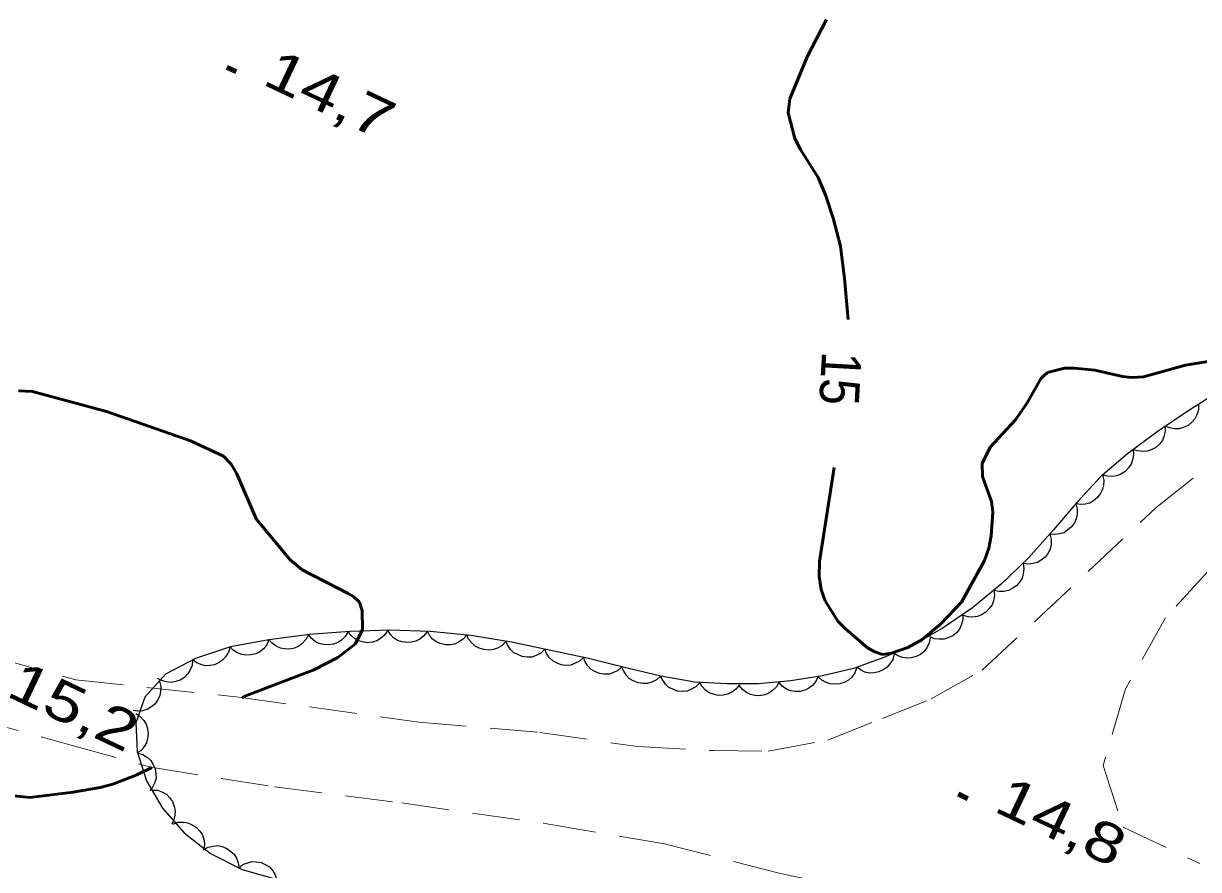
# Model space of a CAD drawing. Extents: x 356765 to 358572, y 5103174 to 5104650.
# Drawn here: x 356825.68 to 356870.11, y 5103856.12 to 5103888.11 of the extents above; entities that cross this region are included whole.
import ezdxf
from ezdxf.enums import TextEntityAlignment as Align

# ---------------------------------------------------------------- set-up
doc = ezdxf.new("R2010")
doc.units = 0
doc.header["$LTSCALE"] = 0.6
for name, pattern in [('DOT_DASHED', [7.7, 5, -1.2, 0.3, -1.2]), ('LONG_DASHED', [7.5, 6, -1.5]), ('MEDIUM_DASHED', [4.5, 3, -1.5])]:
    doc.linetypes.add(name, pattern=pattern)
for name, color, linetype, lineweight in [('1', 7, 'Continuous', 53), ('19', 7, 'Continuous', 13), ('3', 7, 'Continuous', 140), ('44', 7, 'Continuous', 25)]:
    doc.layers.add(name, color=color, linetype=linetype, lineweight=lineweight)

msp = doc.modelspace()

# ---------------------------------------------------------------- linework, layer by layer
at = {"layer": '1', "linetype": 'LONG_DASHED'}
for points in [[(356856.86, 5103876.91), (356856.73, 5103878.46), (356856.57, 5103879.69), (356856.3, 5103880.75), (356856.02, 5103881.59), (356855.73, 5103882.28), (356855.06, 5103883.34), (356854.85, 5103883.76), (356854.59, 5103884.73), (356854.66, 5103885.26), (356855.32, 5103886.84), (356856.05, 5103888.26)], [(356871.54, 5103875.5), (356869.62, 5103875.18), (356868.03, 5103874.74), (356867.61, 5103874.72), (356867.24, 5103874.76), (356866.2, 5103875), (356865.43, 5103875.07), (356865.05, 5103875.07), (356864.41, 5103874.91), (356864.16, 5103874.7), (356863.63, 5103873.76), (356863.19, 5103873.12), (356862.23, 5103872.08), (356861.93, 5103871.47), (356861.94, 5103870.98), (356862.29, 5103870.03), (356862.34, 5103869.63)], [(356825.49, 5103874.22), (356826.02, 5103874.19), (356828.81, 5103873.43), (356831.99, 5103872.33), (356833.24, 5103871.74), (356833.53, 5103871.44), (356833.75, 5103871.08), (356834.47, 5103869.38), (356835.75, 5103867.84), (356836.22, 5103867.45), (356837.95, 5103866.55), (356838.17, 5103866.42), (356838.38, 5103866.22), (356838.49, 5103865.91), (356838.5, 5103865.19), (356838.23, 5103864.65), (356837.57, 5103864.13), (356836.66, 5103863.67), (356834.05, 5103862.67), (356833.94, 5103862.61)], [(356862.34, 5103869.63), (356862.27, 5103868.73), (356862.18, 5103868.26), (356862.02, 5103867.8), (356861.15, 5103866.22), (356860.37, 5103865.4), (356859.65, 5103864.8), (356859.12, 5103864.51), (356858.5, 5103864.29), (356858.17, 5103864.25), (356857.87, 5103864.34), (356857.6, 5103864.5), (356856.76, 5103865.21), (356856.48, 5103865.51), (356855.99, 5103866.28), (356855.85, 5103866.7), (356855.77, 5103867.19), (356855.78, 5103867.76), (356856.45, 5103872.09)], [(356830.53, 5103859.97), (356829.96, 5103859.7), (356829.06, 5103859.34), (356828.58, 5103859.22), (356827.55, 5103859.04), (356825.91, 5103858.84), (356823.9, 5103859.05), (356822.48, 5103859.34), (356821.77, 5103859.63), (356807.6, 5103867.09), (356807.89, 5103867.63), (356808.11, 5103867.74)]]:
    msp.add_lwpolyline(points, dxfattribs=at)
at = {"layer": '19', "linetype": 'MEDIUM_DASHED'}
for points in [[(356824.55, 5103864.15), (356827.65, 5103863.29), (356833.82, 5103862.63), (356840.63, 5103861.69), (356845.21, 5103861.3), (356848.91, 5103860.76), (356851.8, 5103860.61), (356853.84, 5103860.59), (356856.09, 5103861.01), (356858.16, 5103861.83), (356860.01, 5103862.57), (356861.93, 5103863.65), (356863.97, 5103865.54), (356868.5, 5103869.79), (356871.97, 5103872.55), (356876.55, 5103876.01), (356878.92, 5103878.28), (356878.93, 5103878.29), (356879.68, 5103879.12), (356881.34, 5103881.3), (356882.57, 5103882.99), (356884.61, 5103885.96), (356885.86, 5103887.54), (356886.74, 5103890.05)], [(356785.88, 5103874.51), (356787.88, 5103874.15), (356797.63, 5103871.53), (356803.04, 5103869.7), (356807.6, 5103867.93), (356812.37, 5103866.18), (356817.05, 5103864.58), (356819.66, 5103863.55), (356823.74, 5103861.84), (356827.43, 5103860.83), (356830.49, 5103859.98), (356835.17, 5103859.24), (356839.98, 5103858.63), (356845.54, 5103857.83), (356849.92, 5103857.09), (356854.26, 5103855.97), (356856.5, 5103855.5), (356858.45, 5103855.29), (356860.32, 5103854.93), (356861.17, 5103854.75), (356863.42, 5103854.62)], [(356872.29, 5103869.4), (356868.87, 5103865.63), (356867.36, 5103862.95), (356866.51, 5103860.05), (356867.26, 5103857.71), (356870.16, 5103856.34)]]:
    msp.add_lwpolyline(points, dxfattribs=at)
at = {"layer": '3'}
for p, q in [((356833.36, 5103886.46), (356833.72, 5103886.29)), ((356861.02, 5103858.97), (356861.38, 5103858.8))]:
    msp.add_line(p, q, dxfattribs=at)
at = {"layer": '44', "linetype": 'DOT_DASHED'}
msp.add_lwpolyline([(356870.99, 5103874.25), (356869.75, 5103873.47), (356868.55, 5103872.67), (356867.43, 5103871.83), (356866.41, 5103870.96), (356865.52, 5103870.01), (356864.63, 5103868.96), (356863.69, 5103867.9), (356862.65, 5103866.91), (356861.57, 5103866.01), (356860.46, 5103865.25), (356859.36, 5103864.62), (356858.22, 5103864.13), (356857.07, 5103863.72), (356855.9, 5103863.44), (356854.7, 5103863.25), (356853.48, 5103863.13), (356852.29, 5103863.13), (356851.06, 5103863.2), (356849.78, 5103863.43), (356848.46, 5103863.74), (356847.05, 5103864.09), (356845.62, 5103864.4), (356844.13, 5103864.71), (356842.6, 5103864.96), (356841.05, 5103865.12), (356839.53, 5103865.16), (356838.02, 5103865.12), (356836.49, 5103865), (356834.95, 5103864.8), (356833.5, 5103864.54), (356832.18, 5103864.09), (356831.05, 5103863.5), (356830.27, 5103862.63), (356829.93, 5103861.66), (356829.97, 5103860.58), (356830.33, 5103859.47), (356830.93, 5103858.44), (356831.75, 5103857.5), (356832.75, 5103856.72), (356833.95, 5103856.12), (356835.32, 5103855.72)], dxfattribs=at)
at = {"layer": '44'}
for points in [[(356870.11, 5103873.71), (356870.11, 5103873.5), (356870.05, 5103873.31), (356869.98, 5103873.16), (356869.86, 5103873.03), (356869.72, 5103872.91), (356869.54, 5103872.83), (356869.39, 5103872.78), (356869.21, 5103872.78), (356869.03, 5103872.81), (356868.86, 5103872.88)], [(356868.85, 5103872.89), (356868.86, 5103872.69), (356868.81, 5103872.49), (356868.75, 5103872.34), (356868.64, 5103872.2), (356868.5, 5103872.07), (356868.33, 5103871.99), (356868.18, 5103871.93), (356868, 5103871.92), (356867.82, 5103871.94), (356867.65, 5103871.99)], [(356867.64, 5103872.01), (356867.66, 5103871.8), (356867.62, 5103871.6), (356867.57, 5103871.44), (356867.47, 5103871.3), (356867.34, 5103871.17), (356867.18, 5103871.07), (356867.03, 5103871), (356866.86, 5103870.98), (356866.67, 5103870.99), (356866.5, 5103871.03)], [(356866.49, 5103871.04), (356866.53, 5103870.84), (356866.52, 5103870.64), (356866.49, 5103870.48), (356866.4, 5103870.32), (356866.29, 5103870.18), (356866.14, 5103870.06), (356866, 5103869.97), (356865.83, 5103869.93), (356865.64, 5103869.92), (356865.46, 5103869.95)], [(356865.47, 5103869.95), (356865.52, 5103869.75), (356865.52, 5103869.54), (356865.49, 5103869.38), (356865.42, 5103869.22), (356865.31, 5103869.07), (356865.16, 5103868.95), (356865.03, 5103868.85), (356864.86, 5103868.81), (356864.68, 5103868.78), (356864.5, 5103868.8)], [(356864.49, 5103868.81), (356864.54, 5103868.6), (356864.54, 5103868.4), (356864.51, 5103868.24), (356864.43, 5103868.08), (356864.32, 5103867.93), (356864.17, 5103867.81), (356864.03, 5103867.72), (356863.86, 5103867.68), (356863.68, 5103867.66), (356863.5, 5103867.68)], [(356863.48, 5103867.7), (356863.51, 5103867.49), (356863.49, 5103867.29), (356863.45, 5103867.13), (356863.35, 5103866.98), (356863.23, 5103866.84), (356863.07, 5103866.74), (356862.93, 5103866.66), (356862.75, 5103866.63), (356862.57, 5103866.63), (356862.39, 5103866.67)], [(356862.38, 5103866.68), (356862.4, 5103866.48), (356862.36, 5103866.28), (356862.31, 5103866.12), (356862.2, 5103865.98), (356862.07, 5103865.85), (356861.91, 5103865.75), (356861.76, 5103865.68), (356861.58, 5103865.66), (356861.4, 5103865.67), (356861.23, 5103865.72)], [(356861.2, 5103865.76), (356861.2, 5103865.55), (356861.14, 5103865.35), (356861.08, 5103865.2), (356860.96, 5103865.07), (356860.82, 5103864.95), (356860.64, 5103864.87), (356860.49, 5103864.82), (356860.31, 5103864.82), (356860.13, 5103864.84), (356859.96, 5103864.91)], [(356836.45, 5103864.99), (356836.36, 5103864.81), (356836.22, 5103864.66), (356836.09, 5103864.56), (356835.93, 5103864.49), (356835.74, 5103864.45), (356835.55, 5103864.46), (356835.39, 5103864.48), (356835.23, 5103864.56), (356835.08, 5103864.67), (356834.96, 5103864.8)], [(356837.95, 5103865.11), (356837.84, 5103864.93), (356837.7, 5103864.79), (356837.56, 5103864.7), (356837.4, 5103864.64), (356837.21, 5103864.61), (356837.02, 5103864.62), (356836.86, 5103864.66), (356836.71, 5103864.74), (356836.56, 5103864.86), (356836.45, 5103865)], [(356839.45, 5103865.16), (356839.33, 5103864.98), (356839.18, 5103864.85), (356839.04, 5103864.76), (356838.87, 5103864.71), (356838.69, 5103864.69), (356838.5, 5103864.72), (356838.34, 5103864.76), (356838.19, 5103864.85), (356838.05, 5103864.97), (356837.95, 5103865.12)], [(356840.94, 5103865.12), (356840.82, 5103864.95), (356840.66, 5103864.83), (356840.52, 5103864.75), (356840.35, 5103864.71), (356840.16, 5103864.7), (356839.98, 5103864.73), (356839.82, 5103864.78), (356839.67, 5103864.88), (356839.54, 5103865.01), (356839.45, 5103865.16)], [(356842.44, 5103864.98), (356842.3, 5103864.82), (356842.13, 5103864.71), (356841.98, 5103864.63), (356841.81, 5103864.61), (356841.63, 5103864.61), (356841.44, 5103864.66), (356841.29, 5103864.72), (356841.15, 5103864.83), (356841.03, 5103864.97), (356840.95, 5103865.13)], [(356843.92, 5103864.74), (356843.78, 5103864.59), (356843.6, 5103864.49), (356843.45, 5103864.43), (356843.27, 5103864.41), (356843.09, 5103864.43), (356842.91, 5103864.49), (356842.76, 5103864.56), (356842.63, 5103864.68), (356842.51, 5103864.82), (356842.44, 5103864.99)], [(356833.49, 5103864.54), (356833.43, 5103864.33), (356833.32, 5103864.16), (356833.22, 5103864.04), (356833.07, 5103863.94), (356832.9, 5103863.86), (356832.71, 5103863.83), (356832.55, 5103863.82), (356832.38, 5103863.87), (356832.21, 5103863.94), (356832.07, 5103864.05)], [(356834.96, 5103864.8), (356834.88, 5103864.61), (356834.75, 5103864.46), (356834.62, 5103864.35), (356834.46, 5103864.27), (356834.28, 5103864.23), (356834.09, 5103864.22), (356833.93, 5103864.24), (356833.77, 5103864.31), (356833.61, 5103864.41), (356833.49, 5103864.54)], [(356845.39, 5103864.45), (356845.24, 5103864.3), (356845.06, 5103864.21), (356844.9, 5103864.15), (356844.73, 5103864.14), (356844.54, 5103864.17), (356844.37, 5103864.24), (356844.22, 5103864.31), (356844.1, 5103864.44), (356843.99, 5103864.59), (356843.92, 5103864.75)], [(356859.97, 5103864.88), (356859.93, 5103864.68), (356859.84, 5103864.5), (356859.74, 5103864.36), (356859.6, 5103864.25), (356859.44, 5103864.17), (356859.25, 5103864.12), (356859.09, 5103864.1), (356858.92, 5103864.13), (356858.74, 5103864.19), (356858.59, 5103864.29)], [(356846.86, 5103864.13), (356846.7, 5103863.99), (356846.52, 5103863.9), (356846.37, 5103863.84), (356846.19, 5103863.83), (356846.01, 5103863.86), (356845.83, 5103863.93), (356845.69, 5103864.01), (356845.56, 5103864.13), (356845.46, 5103864.28), (356845.39, 5103864.45)], [(356848.31, 5103863.78), (356848.16, 5103863.64), (356847.97, 5103863.55), (356847.82, 5103863.5), (356847.64, 5103863.5), (356847.46, 5103863.53), (356847.28, 5103863.6), (356847.14, 5103863.68), (356847.02, 5103863.81), (356846.92, 5103863.97), (356846.86, 5103864.14)], [(356858.6, 5103864.27), (356858.55, 5103864.06), (356858.44, 5103863.89), (356858.34, 5103863.76), (356858.19, 5103863.66), (356858.03, 5103863.59), (356857.84, 5103863.55), (356857.68, 5103863.54), (356857.5, 5103863.58), (356857.33, 5103863.66), (356857.19, 5103863.76)], [(356832.07, 5103864.03), (356832.05, 5103863.83), (356831.97, 5103863.64), (356831.88, 5103863.5), (356831.76, 5103863.38), (356831.6, 5103863.28), (356831.42, 5103863.22), (356831.26, 5103863.19), (356831.08, 5103863.21), (356830.9, 5103863.26), (356830.74, 5103863.34)], [(356849.77, 5103863.43), (356849.62, 5103863.29), (356849.44, 5103863.2), (356849.28, 5103863.15), (356849.1, 5103863.15), (356848.92, 5103863.17), (356848.74, 5103863.25), (356848.6, 5103863.32), (356848.48, 5103863.45), (356848.38, 5103863.61), (356848.31, 5103863.77)], [(356857.19, 5103863.75), (356857.12, 5103863.55), (356857, 5103863.39), (356856.88, 5103863.28), (356856.72, 5103863.19), (356856.55, 5103863.13), (356856.36, 5103863.12), (356856.19, 5103863.13), (356856.03, 5103863.19), (356855.87, 5103863.28), (356855.73, 5103863.4)], [(356830.82, 5103863.24), (356830.87, 5103863.04), (356830.86, 5103862.84), (356830.83, 5103862.68), (356830.75, 5103862.52), (356830.64, 5103862.37), (356830.49, 5103862.25), (356830.35, 5103862.16), (356830.18, 5103862.12), (356830, 5103862.1), (356829.82, 5103862.13)], [(356851.25, 5103863.17), (356851.1, 5103863.02), (356850.92, 5103862.92), (356850.77, 5103862.86), (356850.6, 5103862.84), (356850.41, 5103862.86), (356850.23, 5103862.93), (356850.08, 5103863), (356849.96, 5103863.12), (356849.85, 5103863.27), (356849.77, 5103863.43)], [(356852.75, 5103863.1), (356852.62, 5103862.94), (356852.46, 5103862.82), (356852.31, 5103862.74), (356852.14, 5103862.71), (356851.95, 5103862.7), (356851.77, 5103862.74), (356851.61, 5103862.8), (356851.47, 5103862.9), (356851.34, 5103863.03), (356851.25, 5103863.19)], [(356854.25, 5103863.21), (356854.15, 5103863.02), (356854, 5103862.88), (356853.87, 5103862.78), (356853.71, 5103862.72), (356853.52, 5103862.68), (356853.33, 5103862.7), (356853.17, 5103862.73), (356853.02, 5103862.81), (356852.87, 5103862.92), (356852.75, 5103863.06)], [(356855.73, 5103863.41), (356855.64, 5103863.22), (356855.51, 5103863.07), (356855.38, 5103862.97), (356855.22, 5103862.89), (356855.04, 5103862.85), (356854.85, 5103862.85), (356854.69, 5103862.87), (356854.53, 5103862.94), (356854.37, 5103863.05), (356854.25, 5103863.18)], [(356829.92, 5103862.01), (356830.09, 5103861.9), (356830.23, 5103861.75), (356830.32, 5103861.61), (356830.37, 5103861.44), (356830.39, 5103861.26), (356830.37, 5103861.07), (356830.33, 5103860.91), (356830.24, 5103860.76), (356830.12, 5103860.62), (356829.97, 5103860.51)], [(356829.99, 5103860.52), (356830.19, 5103860.46), (356830.36, 5103860.35), (356830.49, 5103860.24), (356830.58, 5103860.09), (356830.65, 5103859.92), (356830.68, 5103859.73), (356830.69, 5103859.57), (356830.64, 5103859.4), (356830.56, 5103859.23), (356830.45, 5103859.09)], [(356830.53, 5103859.12), (356830.74, 5103859.11), (356830.93, 5103859.04), (356831.08, 5103858.96), (356831.2, 5103858.84), (356831.31, 5103858.68), (356831.37, 5103858.5), (356831.41, 5103858.35), (356831.4, 5103858.17), (356831.36, 5103857.99), (356831.29, 5103857.83)], [(356831.32, 5103857.83), (356831.52, 5103857.9), (356831.73, 5103857.9), (356831.89, 5103857.88), (356832.05, 5103857.81), (356832.21, 5103857.71), (356832.34, 5103857.57), (356832.43, 5103857.44), (356832.49, 5103857.27), (356832.52, 5103857.09), (356832.51, 5103856.91)], [(356832.47, 5103856.86), (356832.66, 5103856.96), (356832.86, 5103857), (356833.02, 5103857.02), (356833.19, 5103856.98), (356833.36, 5103856.91), (356833.52, 5103856.8), (356833.64, 5103856.69), (356833.73, 5103856.54), (356833.79, 5103856.37), (356833.82, 5103856.19)], [(356833.81, 5103856.16), (356833.97, 5103856.3), (356834.16, 5103856.37), (356834.31, 5103856.42), (356834.49, 5103856.41), (356834.67, 5103856.38), (356834.84, 5103856.29), (356834.98, 5103856.21), (356835.1, 5103856.07), (356835.19, 5103855.91), (356835.25, 5103855.74)]]:
    msp.add_lwpolyline(points, dxfattribs=at)

# ---------------------------------------------------------------- texts
at = {"layer": '1', "width": 0.9}
msp.add_text('15', height=1.5, rotation=266.781, dxfattribs=at).set_placement((356855.823, 5103874.7171), align=Align.CENTER)
at = {"layer": '3', "width": 1.3}
for s, p in [('14,7   ', (356834.66, 5103885.83)), ('15,2   ', (356824.97, 5103862.7)), ('14,8   ', (356862.32, 5103858.34))]:
    msp.add_text(s, height=1.5, rotation=334.619, dxfattribs=at).set_placement(p)

doc.saveas('drawing.dxf')
